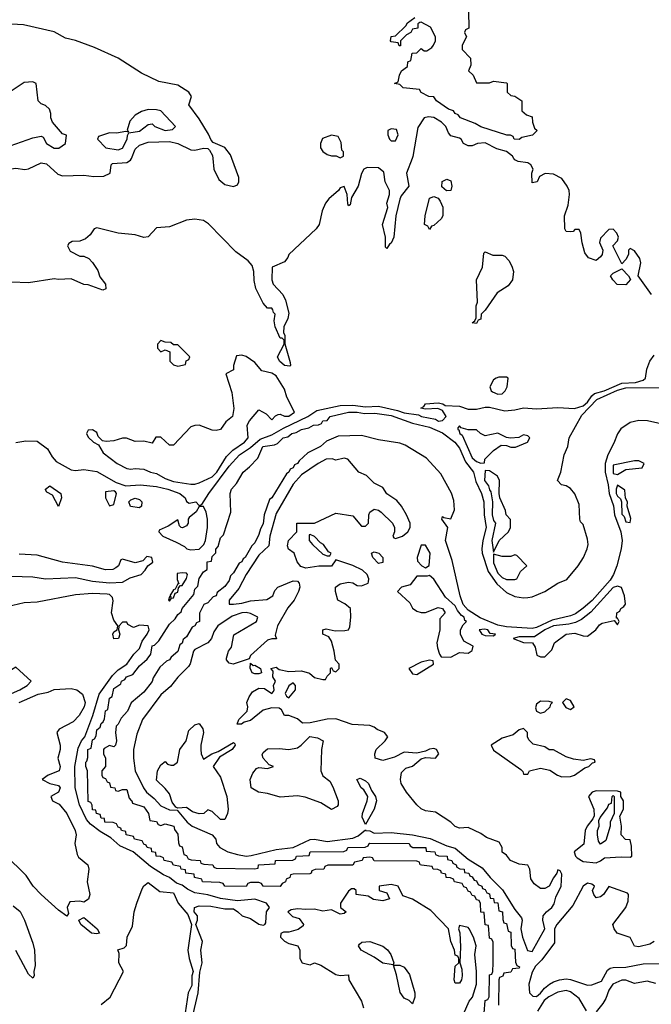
# Model space of a CAD drawing. Header units: inches. Extents: x 2348341 to 2479810, y 460419 to 613669.
# Tile 484 of 656: x 2404249 to 2407209, y 546036 to 550650. Entities that reach past the tile are written whole.
import ezdxf

# ---------------------------------------------------------------- set-up
doc = ezdxf.new("R2010")
doc.units = ezdxf.units.IN
doc.header["$MEASUREMENT"] = 0
doc.layers.add('C4504', color=7, linetype='Continuous')
doc.layers.add('C4505', color=7, linetype='Continuous')

msp = doc.modelspace()

# ---------------------------------------------------------------- linework, layer by layer
at = {"layer": 'C4504', "color": 2}
for points, elevation in [([(2403751, 550000), (2403785.9, 549965.9), (2403890, 549886), (2403935.8, 549875.8), (2404030.4, 549870.4), (2404060.9, 549879.1), (2404146, 549930), (2404197.2, 549950), (2404230, 549954.7), (2404272.3, 549947.7), (2404290, 549951.4), (2404350, 549979.5), (2404374.2, 549974.2), (2404426.6, 549926.6), (2404450, 549917.7), (2404550, 549920.5), (2404595.6, 549915.6), (2404643, 549917), (2404673.2, 549930), (2404677.2, 549970), (2404684.2, 549975.8), (2404750, 549981.3), (2404768.3, 549991.7), (2404771.9, 550000)], 26), ([(2406087.6, 550000), (2406062, 549930), (2406072, 549870), (2406036, 549824), (2406030.7, 549809.3), (2406010.8, 549730), (2406002.8, 549630), (2405990, 549602), (2405982, 549598), (2405970, 549578), (2405963.1, 549583.1), (2405963.7, 549630), (2405949.5, 549690), (2405974, 549770), (2405969.2, 549790), (2405982, 549830), (2405982, 549850), (2405962, 549890), (2405955.3, 549935.3), (2405930, 549955.3), (2405876.4, 549956.4), (2405862, 549950), (2405851.1, 549928.9), (2405834.8, 549870), (2405803.6, 549816.4), (2405798, 549782), (2405790, 549778), (2405786.8, 549786.8), (2405784, 549830), (2405770, 549868), (2405750, 549862), (2405742.8, 549850), (2405697.1, 549810), (2405682, 549790), (2405665.8, 549754.2), (2405652, 549690), (2405638.4, 549670), (2405510.7, 549550), (2405505.2, 549534.8), (2405490, 549515.3), (2405431.3, 549490), (2405431, 549430), (2405436, 549410), (2405481.4, 549361.4), (2405494.9, 549334.9), (2405510, 549274), (2405506, 549250), (2405486, 549210), (2405484.7, 549184.7), (2405490.7, 549170), (2405491, 549131), (2405516, 549044), (2405518, 549030), (2405514.4, 549025.6), (2405489.6, 549030), (2405466, 549050), (2405456.9, 549070), (2405488.7, 549130), (2405488, 549148), (2405478, 549158), (2405470, 549158), (2405445.2, 549210), (2405442, 549238), (2405446, 549270), (2405438, 549278), (2405435.3, 549290), (2405430, 549298), (2405410, 549298), (2405390, 549322), (2405355.1, 549390), (2405347.5, 549427.5), (2405345.4, 549470), (2405337.8, 549497.8), (2405320, 549520), (2405261.6, 549561.6), (2405133.7, 549693.7), (2405110, 549708.2), (2405070, 549714.5), (2405030.3, 549709.7), (2404950, 549678.7), (2404890, 549674), (2404850, 549632.7), (2404830, 549629), (2404790, 549640.9), (2404709.6, 549649.6), (2404610, 549674.5), (2404598, 549670), (2404578.8, 549641.2), (2404557.1, 549622.9), (2404530, 549612.7), (2404494, 549610), (2404479.6, 549600.4), (2404472, 549590), (2404485.4, 549565.4), (2404530, 549542), (2404550, 549542), (2404572, 549530), (2404590, 549512), (2404614.8, 549474.8), (2404624.9, 549444.9), (2404651.3, 549410), (2404651.6, 549388.4), (2404638, 549382), (2404570, 549407), (2404549.6, 549409.6), (2404490, 549435.1), (2404430, 549432.7), (2404410, 549436), (2404290, 549417), (2404210, 549420.5)], 26), ([(2405153.9, 550000), (2405159.1, 549950), (2405181.3, 549901.3), (2405210, 549876.9), (2405250, 549867.7), (2405270, 549876.3), (2405276.4, 549890), (2405276, 549910), (2405242.8, 550000)], 26), ([(2407210, 549362), (2407148, 549450), (2407159, 549510), (2407155.3, 549530), (2407130, 549566), (2407110, 549578), (2407102, 549570), (2407102, 549550), (2407090, 549526), (2407070, 549506), (2407028, 549590), (2407050, 549614), (2407055.3, 549630), (2407048, 549650), (2407030, 549668), (2407010, 549666), (2406970, 549626), (2406965.4, 549605.4), (2406982, 549570), (2406978, 549550), (2406970, 549538), (2406950, 549522), (2406914.6, 549534.6), (2406898, 549558), (2406884.7, 549604.7), (2406878, 549650), (2406870, 549666), (2406850, 549666), (2406842, 549658), (2406830, 549655.3), (2406810, 549658), (2406804, 549670), (2406802, 549730), (2406819.3, 549780.7), (2406826, 549830), (2406823.7, 549850), (2406815.1, 549870), (2406790, 549905.2), (2406750, 549926.6), (2406711.1, 549928.9), (2406684.7, 549915.3), (2406674, 549890), (2406650, 549886), (2406648.7, 549930), (2406655.3, 549950), (2406644, 549970), (2406630, 549979.3), (2406585.2, 549985.2), (2406570, 549993.2), (2406565.1, 550000)], 26), ([(2404230, 548668), (2404276.7, 548676.7), (2404330, 548674.9), (2404379.6, 548639.6), (2404401.2, 548601.2), (2404420.1, 548580.1), (2404490, 548540.9), (2404510, 548537.4), (2404550, 548542), (2404610, 548533.4), (2404700.4, 548480.4), (2404745.8, 548465.8), (2404814, 548470), (2404890, 548463.1), (2404942.8, 548450), (2404999.1, 548430), (2405024.9, 548410), (2405030, 548392), (2405043.6, 548383.6), (2405074, 548390), (2405090, 548374), (2405102, 548378), (2405134.5, 548430), (2405230, 548557.4), (2405278.9, 548610), (2405330, 548644.9), (2405375.8, 548684.2), (2405430, 548704.3), (2405484.5, 548735.5), (2405598.4, 548790), (2405641.4, 548818.6), (2405750, 548841.4), (2405810, 548844), (2405870, 548835.5), (2405930, 548839), (2406018.9, 548818.9), (2406050, 548807.2), (2406118.5, 548798.5), (2406132, 548790), (2406197.5, 548777.5), (2406211.4, 548768.6), (2406230, 548772), (2406248, 548790), (2406230, 548818), (2406208.4, 548828.4), (2406150, 548824), (2406129, 548830), (2406143.1, 548836.9), (2406150, 548850.4), (2406210, 548854.8), (2406232, 548850), (2406242, 548842), (2406310, 548839.5), (2406350, 548824.9), (2406390, 548824.9), (2406430, 548834), (2406450, 548833.7), (2406522.7, 548817.3), (2406570, 548821), (2406610, 548830.4), (2406670, 548826.8), (2406770, 548831.8), (2406848.3, 548828.3), (2406890, 548839.7), (2406910, 548857.3), (2406930, 548887.7), (2406942.4, 548897.6), (2406987.3, 548910), (2407070, 548946.8), (2407135.3, 548950), (2407170, 548960.3), (2407181.6, 548970), (2407187.6, 549012.4), (2407201.6, 549050), (2407222.5, 549077.5)], 26), ([(2406426, 545994), (2406430, 546054), (2406442, 546058), (2406448.4, 546071.6), (2406450, 546174), (2406462, 546178), (2406466, 546190), (2406468, 546230), (2406467.3, 546327.3), (2406462, 546342), (2406450, 546346), (2406446, 546406), (2406430, 546408), (2406426, 546466), (2406410, 546468), (2406408, 546508), (2406402, 546522), (2406390, 546526), (2406382, 546542), (2406370, 546546), (2406362, 546562), (2406350, 546566), (2406342, 546582), (2406330, 546586), (2406322, 546602), (2406286, 546610), (2406282, 546622), (2406268.4, 546628.4), (2406248, 546630), (2406246, 546646), (2406226, 546650), (2406222, 546662), (2406208, 546668), (2406186, 546670), (2406182, 546682), (2406132, 546688), (2406126, 546690), (2406122, 546702), (2406110, 546706), (2405910, 546708.7), (2405902, 546722), (2405890, 546726), (2405858, 546722), (2405854, 546710), (2405818, 546702), (2405810, 546688.7), (2405692.7, 546687.3), (2405678, 546682), (2405674, 546670), (2405632.7, 546667.3), (2405618, 546662), (2405614, 546650), (2405608, 546648), (2405530, 546646), (2405518, 546642), (2405514, 546630), (2405498, 546622), (2405494, 546610), (2405478, 546602), (2405470, 546588), (2405390, 546589), (2405382, 546602), (2405370, 546606), (2405330, 546606), (2405318, 546602), (2405310, 546588.7), (2405210, 546589.2), (2405202, 546602), (2405187.3, 546607.3), (2405106, 546610), (2405102, 546622), (2405068, 546630), (2405066, 546646), (2405028, 546650), (2405026, 546666), (2405006, 546670), (2405002, 546682), (2404970, 546688), (2404962, 546702), (2404926, 546710), (2404922, 546722), (2404908.7, 546728.7), (2404888.7, 546730), (2404887.3, 546747.3), (2404868, 546750), (2404866, 546766), (2404846, 546770), (2404842, 546782), (2404830, 546786), (2404822, 546802), (2404786, 546810), (2404782, 546822), (2404748, 546830), (2404746, 546846), (2404726, 546850), (2404722, 546862), (2404710, 546866), (2404702, 546882), (2404687.3, 546887.3), (2404648, 546890), (2404646, 546906), (2404630, 546908), (2404626, 546926), (2404608, 546930), (2404606, 546946), (2404590, 546948), (2404588.4, 546968.4), (2404582, 546982), (2404570, 546986), (2404566, 547130), (2404558, 547150), (2404558, 547170), (2404564, 547176), (2404567.2, 547192.8), (2404568.3, 547230), (2404583.1, 547236.9), (2404590, 547276), (2404599.3, 547280.7), (2404606.6, 547293.4), (2404610, 547322), (2404625.6, 547334.4), (2404630, 547351.3), (2404640.4, 547359.6), (2404646.3, 547373.7), (2404650, 547411), (2404662, 547418), (2404669.7, 547470), (2404682, 547478), (2404690, 547516), (2404722, 547538), (2404725.2, 547550), (2404742, 547558), (2404749, 547570), (2404779.3, 547580.7), (2404810, 547622), (2404846.6, 547653.4), (2404864, 547676), (2404870, 547716), (2404880.4, 547719.6), (2404900.4, 547739.6), (2404950, 547818), (2404978, 547842), (2404990, 547862), (2405005.2, 547874.8), (2405010, 547891.3), (2405064, 547956), (2405070, 547982), (2405084, 547996), (2405090, 548032), (2405110, 548062), (2405127.3, 548072.7), (2405128, 548110), (2405147.3, 548112.7), (2405150, 548134), (2405168.4, 548151.6), (2405168.4, 548168.4), (2405179, 548181), (2405190, 548222), (2405204, 548236), (2405238, 548342), (2405235.3, 548430), (2405242, 548450), (2405264, 548476), (2405295.3, 548530), (2405326, 548554), (2405364.7, 548595.3), (2405388, 548650), (2405442.7, 548657.3), (2405456.5, 548663.5), (2405484, 548690), (2405504.8, 548695.2), (2405524, 548710), (2405545.1, 548714.9), (2405568.7, 548730), (2405603.1, 548736.9), (2405626, 548750), (2405649.4, 548750.6), (2405663.1, 548756.9), (2405669, 548770), (2405690, 548771.3), (2405704, 548790), (2405790, 548810.2), (2405830, 548810.2), (2405864, 548804), (2405913.7, 548806.3), (2405990, 548795.8), (2406090, 548759.7), (2406170, 548740.2), (2406230, 548714.4), (2406288.8, 548670), (2406310, 548642), (2406338.6, 548578.6), (2406375.2, 548530), (2406386.2, 548486.2), (2406412.9, 548430), (2406423.2, 548390), (2406425.6, 548330), (2406435.6, 548270), (2406419.3, 548210), (2406414.7, 548170), (2406416.5, 548150), (2406444, 548064), (2406485.5, 548005.5), (2406530, 547966.3), (2406570, 547947.6), (2406610, 547940.9), (2406630, 547942.6), (2406650, 547945.7), (2406710, 547970.3), (2406770, 548008.7), (2406813.7, 548026.3), (2406866.6, 548090), (2406890.7, 548129.3), (2406908.3, 548170), (2406913.3, 548190), (2406910, 548215.3), (2406890, 548284), (2406877.2, 548297.2), (2406873.2, 548310), (2406870, 548378), (2406850, 548428.7), (2406830, 548453.2), (2406810, 548465.2), (2406788, 548470), (2406769.2, 548490), (2406784.5, 548530), (2406800.5, 548610), (2406818, 548650), (2406824.1, 548690), (2406882.8, 548797.2), (2406954, 548870), (2407050, 548913.4), (2407090, 548924.8), (2407270, 548926.8)], 22), ([(2407350, 548734.5), (2407190.8, 548770.8), (2407150, 548771.9), (2407110, 548762), (2407066.7, 548733.3), (2407050.1, 548709.9), (2407033.9, 548666.1), (2407004.7, 548610), (2406992.7, 548570), (2406992.5, 548530), (2407007, 548470), (2407010.9, 548430), (2407031.4, 548371.4), (2407036.3, 548330), (2407066, 548250), (2407072.7, 548210), (2407067.5, 548170), (2407046.5, 548090), (2407031.2, 548050), (2407016.3, 548023.7), (2406931.1, 547928.9), (2406890, 547891.8), (2406853.6, 547866.4), (2406830, 547856.5), (2406743.8, 547836.2), (2406670, 547801.8), (2406650, 547797), (2406530, 547804.6), (2406490, 547812.7), (2406407.4, 547847.4), (2406350, 547882.5), (2406327, 547910), (2406312.4, 547950), (2406275.6, 548115.6), (2406244, 548210), (2406255.3, 548270), (2406227, 548310), (2406230, 548322), (2406236.9, 548316.9), (2406270, 548311), (2406286.6, 548353.4), (2406283.9, 548396.1), (2406271.8, 548431.8), (2406222.2, 548522.2), (2406154.5, 548594.5), (2406055.7, 548655.7), (2406030, 548665.7), (2405930, 548680.5), (2405850, 548702), (2405741.4, 548698.6), (2405686, 548674), (2405658, 548650), (2405599.8, 548620.2), (2405558, 548582), (2405550.8, 548570), (2405536.8, 548563.2), (2405530.6, 548550), (2405516.8, 548543.2), (2405510, 548529.2), (2405498.8, 548521.2), (2405430.6, 548410), (2405418.8, 548401.2), (2405394, 548330), (2405390, 548288), (2405376.8, 548263.2), (2405370, 548238), (2405350, 548198), (2405336.3, 548183.7), (2405304.7, 548130), (2405296.3, 548123.7), (2405290, 548109), (2405276.9, 548103.1), (2405250, 548058), (2405236, 548044), (2405230, 548022), (2405210, 547994), (2405174.8, 547965.2), (2405170, 547949.3), (2405154.8, 547945.2), (2405130, 547918), (2405111.1, 547908.9), (2405091, 547869), (2405090.6, 547830), (2405076.9, 547823.1), (2405070, 547809), (2405056.9, 547803.1), (2405030, 547758), (2405015.3, 547744.7), (2405010, 547728.7), (2404999.6, 547720.4), (2404990, 547688.7), (2404958, 547662), (2404951.3, 547650), (2404936, 547644), (2404904.7, 547615.3), (2404874, 547566), (2404870, 547549), (2404830, 547499), (2404770.7, 547449.3), (2404754, 547410), (2404723.5, 547376.5), (2404710, 547348.7), (2404700.7, 547339.3), (2404698, 547310), (2404702.8, 547270), (2404698, 547250), (2404690, 547242), (2404670, 547248), (2404644.7, 547235.3), (2404642, 547230), (2404642, 547210), (2404651.3, 547190), (2404651.3, 547150), (2404634, 547130), (2404634, 547110), (2404638, 547098), (2404650, 547094), (2404658, 547078), (2404670, 547074), (2404674, 547054), (2404694, 547050), (2404698, 547038), (2404710, 547034), (2404730, 547042), (2404750, 547042), (2404762, 547002), (2404771.1, 546991.1), (2404774, 546990), (2404778, 546978), (2404830, 546962), (2404852, 546930), (2404858, 546898), (2404890, 546892), (2404898, 546878), (2404910, 546874), (2404930, 546882), (2404970.7, 546870), (2404974.8, 546854.8), (2404990, 546834), (2404992.7, 546792.7), (2404998, 546778), (2405010, 546774), (2405018, 546738), (2405030, 546734), (2405038, 546718), (2405052.7, 546712.7), (2405094, 546710), (2405098, 546698), (2405112, 546692), (2405154, 546690), (2405158, 546678), (2405170, 546674), (2405348.9, 546671.1), (2405366, 546674), (2405368, 546690), (2405446, 546694), (2405448, 546710), (2405528.4, 546711.6), (2405542, 546718), (2405546, 546730), (2405606, 546734), (2405610, 546750.4), (2405768, 546752), (2405782, 546758), (2405786, 546770), (2405868, 546772), (2405882, 546778), (2405886, 546790), (2405890, 546790.3), (2406074, 546790), (2406078, 546778), (2406091.1, 546771.1), (2406152, 546770), (2406154, 546754), (2406194, 546750), (2406198, 546738), (2406211.6, 546731.6), (2406252, 546730), (2406254, 546714), (2406274, 546710), (2406278, 546698), (2406294, 546690), (2406298, 546678), (2406311, 546671), (2406332, 546670), (2406334, 546654), (2406354, 546650), (2406358, 546638), (2406370, 546634), (2406378, 546618), (2406390, 546614), (2406398, 546598), (2406414, 546590), (2406418, 546578), (2406430, 546574), (2406438, 546558), (2406450, 546554), (2406454, 546534), (2406470, 546532), (2406472.7, 546512.7), (2406490, 546511.3), (2406494, 546474), (2406511, 546470), (2406512.7, 546432.7), (2406518, 546418), (2406530, 546414), (2406538, 546378), (2406550, 546374), (2406552, 546312), (2406558, 546298), (2406570, 546294), (2406572.7, 546232.7), (2406578, 546218), (2406591.1, 546211.1), (2406590, 546206), (2406558, 546202), (2406550, 546186), (2406518, 546182), (2406512.7, 546167.3), (2406498, 546162), (2406494, 546150), (2406492.7, 546032.7)], 22), ([(2404210, 548042), (2404310, 548038.4), (2404370, 548030.4), (2404510, 548036.3), (2404590, 548018), (2404670, 548010.6), (2404730, 548014), (2404766.3, 548033.7), (2404817.2, 548050), (2404837.2, 548070), (2404848.9, 548091.1), (2404872.7, 548107.3), (2404868, 548130), (2404845.2, 548134.8), (2404826.4, 548113.6), (2404790, 548105.2), (2404730, 548122), (2404722, 548118), (2404711.3, 548090), (2404699.3, 548080.7), (2404685.8, 548074.2), (2404650, 548071.8), (2404590, 548089.6), (2404450, 548107.3), (2404330, 548140.9), (2404246, 548146)], 26), ([(2405057.2, 545970), (2405085.2, 546090), (2405093.2, 546186.8), (2405104, 546230), (2405098, 546290), (2405106, 546330), (2405074, 546410), (2405082, 546430), (2405082, 546450), (2405066, 546470), (2405068, 546490), (2405090, 546497.3), (2405144.8, 546495.2), (2405210, 546484), (2405250, 546482.8), (2405271, 546470), (2405290.6, 546450.6), (2405330, 546437.3), (2405370, 546411), (2405390, 546406.8), (2405398, 546410), (2405402, 546418), (2405406, 546470), (2405419, 546490), (2405405.2, 546510), (2405350, 546528.2), (2405270, 546520.5), (2405190, 546532.3), (2405130, 546549.6), (2405070, 546557.7), (2405034.8, 546574.8), (2405010, 546593.7), (2404983.1, 546603.1), (2404951.5, 546630), (2404922.2, 546642.2), (2404862, 546682), (2404779.7, 546750), (2404718.2, 546778.2), (2404675.5, 546815.5), (2404625.3, 546845.3), (2404580.2, 546880.2), (2404561.3, 546901.3), (2404528.9, 546970), (2404508.3, 547050), (2404506.4, 547150), (2404523.4, 547236.6), (2404538.7, 547270), (2404553.8, 547290), (2404592, 547390), (2404621.6, 547490), (2404683.1, 547576.9), (2404710, 547603.1), (2404750, 547630.4), (2404783.3, 547676.7), (2404810, 547703.8), (2404822.5, 547737.5), (2404846.6, 547770), (2404855.6, 547790), (2404850, 547808.7), (2404810, 547812.7), (2404782, 547802), (2404755.3, 547815.3), (2404750, 547826), (2404730, 547826), (2404712.7, 547807.3), (2404712, 547790), (2404718, 547770), (2404711.3, 547750), (2404690, 547748.7), (2404685.2, 547770), (2404690, 547782), (2404706, 547790), (2404708, 547810), (2404690, 547835.3), (2404678.4, 547870), (2404687.2, 547927.2), (2404682.9, 547942.9), (2404670, 547956), (2404658.4, 547958.4), (2404590, 547961.6), (2404510, 547954), (2404330, 547919.6), (2404270, 547917), (2404190, 547898.7)], 26), ([(2404246, 547450), (2404335.3, 547490), (2404382, 547498), (2404410, 547510.4), (2404490, 547515.8), (2404516, 547510), (2404542.8, 547490), (2404556, 547450), (2404551, 547430), (2404527.7, 547390), (2404499.9, 547360.1), (2404434.4, 547325.6), (2404422.8, 547310), (2404438, 547250), (2404438, 547230), (2404426.8, 547190), (2404438, 547150), (2404433.4, 547130), (2404382, 547110), (2404354, 547090), (2404390, 547071.3), (2404430, 547061), (2404438.8, 547050), (2404430.7, 547029.3), (2404394, 547010), (2404402, 546990), (2404433.2, 546973.2), (2404470.2, 546930.2), (2404508, 546850), (2404513, 546830), (2404507.7, 546790), (2404517.5, 546737.5), (2404524.7, 546724.7), (2404567.7, 546690), (2404573.4, 546670), (2404564.9, 546610), (2404577.3, 546550), (2404570.7, 546529.3), (2404550, 546515.3), (2404530, 546519), (2404484, 546516), (2404471.3, 546490), (2404478, 546462), (2404470, 546449), (2404430, 546477.2), (2404349.8, 546549.8), (2404312.3, 546590), (2404279.1, 546639.1), (2404178.7, 546738.7)], 26), ([(2404630, 546034.9), (2404672, 546070), (2404735.1, 546190), (2404713.2, 546230), (2404714.6, 546274.6), (2404708.7, 546291.3), (2404739, 546301), (2404749, 546311), (2404752.3, 546350), (2404777.2, 546402.8), (2404785.1, 546470), (2404797, 546510), (2404822.4, 546577.6), (2404830, 546591.3), (2404850, 546606.8), (2404904.9, 546564.9), (2404970, 546558), (2404990.8, 546510), (2405036.9, 546456.9), (2405054, 546410), (2405037.3, 546290), (2405042.8, 546250), (2405061, 546190), (2405056, 546170), (2405055.3, 546124.7), (2405038.8, 546090), (2405024, 545996)], 26), ([(2406329.4, 545990), (2406355.6, 546050), (2406370.7, 546069.3), (2406389.6, 546130), (2406389.5, 546189.5), (2406382, 546270), (2406387.3, 546310), (2406375.6, 546350), (2406355.3, 546390), (2406350, 546395.3), (2406310, 546406), (2406304.7, 546390), (2406311.3, 546371.3), (2406315.2, 546304.8), (2406310.8, 546230), (2406320.7, 546200.7), (2406322.8, 546170), (2406318.8, 546150), (2406310, 546135.3), (2406290, 546135.3), (2406285.1, 546150), (2406290, 546214), (2406306, 546230), (2406306, 546250), (2406302, 546262), (2406290, 546266), (2406286, 546290), (2406269.3, 546330.7), (2406259, 546390), (2406175.1, 546475.1), (2406090, 546529.3), (2406044.7, 546544.7), (2406022, 546590), (2405990, 546598), (2405934, 546590), (2405934, 546570), (2405970, 546558), (2405982, 546530), (2405950, 546520.9), (2405906.8, 546526.8), (2405882, 546542), (2405826, 546550), (2405826, 546570), (2405816.4, 546576.4), (2405803.6, 546576.4), (2405790, 546566), (2405752, 546510), (2405752, 546490), (2405778, 546470), (2405770, 546462), (2405750, 546459), (2405710, 546479), (2405670, 546473.2), (2405630, 546482), (2405590, 546479.5), (2405550, 546483.7), (2405521.1, 546478.9), (2405506, 546470), (2405527.9, 546447.9), (2405558, 546438), (2405578, 546410), (2405576.9, 546403.1), (2405554, 546386), (2405510, 546374), (2405485.4, 546374.6), (2405472, 546368), (2405471.3, 546350), (2405490, 546331.3), (2405510, 546321), (2405552, 546310), (2405561, 546290), (2405561, 546250), (2405572, 546230), (2405610, 546221), (2405630.9, 546230.9), (2405659.8, 546219.8), (2405730, 546176), (2405750, 546171.3), (2405790, 546174), (2405791.3, 546150), (2405850.9, 546050.9), (2405859.8, 546019.8)], 26), ([(2407222, 546330), (2407202, 546318), (2407150, 546306), (2407130, 546309.2), (2407109.3, 546349.3), (2407048.7, 546370), (2407034, 546390), (2407029.3, 546409.3), (2407089, 546490), (2407100.4, 546519.6), (2407102, 546550), (2407096.5, 546556.5), (2407010, 546588), (2406984.7, 546550), (2406970, 546539), (2406950, 546535.3), (2406939, 546550), (2406934, 546570), (2406942, 546590), (2406930, 546599), (2406910, 546604), (2406890, 546589), (2406840.6, 546499.4), (2406766.4, 546410), (2406755.8, 546390), (2406755.8, 546324.2), (2406696.3, 546243.7), (2406665.7, 546214.3), (2406650, 546187.3), (2406635.2, 546130), (2406637.4, 546090), (2406653.5, 546073.5), (2406670, 546073.1), (2406690, 546088), (2406708.4, 546111.6), (2406731.5, 546130), (2406750, 546141.3), (2406779, 546150), (2406810, 546154.9), (2406830, 546152.9), (2406910, 546125.2), (2406930, 546126.9), (2406975.5, 546144.5), (2407003.9, 546196.1), (2407015.4, 546204.6), (2407030, 546208.8), (2407089.6, 546210.4), (2407170, 546225.7), (2407250, 546226.7)], 26), ([(2404217.5, 546497.5), (2404250.4, 546470.4), (2404270.4, 546430.4), (2404310, 546322), (2404317.3, 546290), (2404321.4, 546218.6), (2404314.8, 546190), (2404316, 546170), (2404310, 546158), (2404290, 546178), (2404230, 546288.7)], 26), ([(2407230, 546133.6), (2407190, 546145.1), (2407130, 546133.3), (2407089.6, 546149.6), (2407070, 546149.6), (2407029, 546131), (2407010, 546102.7), (2406996.3, 546063.7), (2406980.9, 546039.1), (2406950, 546001.2)], 26), ([(2406904.7, 546004.7), (2406870, 546063.6), (2406830, 546095.1), (2406810, 546100.4), (2406770, 546093.5), (2406729, 546071), (2406706.4, 546053.6), (2406675.6, 546004.4)], 26)]:
    msp.add_lwpolyline(points, dxfattribs=dict(at, elevation=elevation))
for points, elevation in [([(2406248.4, 549848.4), (2406227.3, 549867.3), (2406228.9, 549891.1), (2406250, 549902), (2406270, 549894), (2406274, 549870), (2406270, 549848.7)], 26), ([(2406170, 549666), (2406162, 549682), (2406146, 549690), (2406149, 549730), (2406170, 549814), (2406190, 549822), (2406210, 549814), (2406219.6, 549799.6), (2406231.1, 549771.1), (2406231.3, 549730), (2406223.6, 549716.4), (2406190, 549686), (2406178, 549682)], 26), ([(2406466.8, 549546.8), (2406510, 549546.8), (2406522, 549542), (2406541, 549521), (2406554.4, 549494.4), (2406562.8, 549470), (2406558.8, 549430), (2406538, 549402), (2406486, 549370), (2406430, 549288), (2406412, 549270), (2406410, 549246), (2406398, 549242), (2406390, 549226), (2406368.7, 549230), (2406382, 549238), (2406387.3, 549252.7), (2406388.7, 549308.7), (2406394, 549326), (2406389.4, 549430), (2406417, 549490), (2406424, 549556), (2406430, 549562)], 26), ([(2407090, 549408), (2407049.1, 549409.1), (2407028, 549430), (2407018, 549450), (2407030, 549462), (2407070, 549482), (2407102, 549450), (2407111.6, 549431.6)], 26), ([(2404910, 549146), (2404894, 549130), (2404894, 549110), (2404910, 549094), (2404930, 549102), (2404952.7, 549092.7), (2404952, 549050), (2404970, 549032), (2404990, 549026.8), (2405026, 549034), (2405028.4, 549051.6), (2405042, 549058), (2405046, 549070), (2404990, 549126), (2404970, 549126), (2404956.4, 549136.4), (2404930, 549138)], 30), ([(2405290, 549078), (2405264.9, 549075.1), (2405251, 549030), (2405251, 549009), (2405214, 548990), (2405242.8, 548902.8), (2405252.4, 548827.6), (2405246, 548790), (2405215.3, 548764.7), (2405190, 548728.7), (2405170, 548724), (2405150, 548726), (2405090, 548749), (2405070, 548748.7), (2405050, 548742), (2404970, 548655.3), (2404950, 548655.3), (2404910, 548694), (2404886.4, 548693.6), (2404870, 548666), (2404830, 548674), (2404790, 548673.2), (2404749.4, 548689.4), (2404730, 548689.4), (2404690, 548676), (2404653.6, 548673.6), (2404636.4, 548676.4), (2404616.4, 548696.4), (2404610, 548715.3), (2404590, 548728), (2404570, 548726), (2404562, 548710), (2404570, 548694), (2404594, 548670), (2404618, 548658), (2404639.6, 548619.6), (2404704.7, 548570), (2404750, 548547.3), (2404770, 548542.8), (2404790, 548547.3), (2404830, 548544), (2404862, 548530), (2404890, 548523.8), (2404930, 548499.5), (2404970, 548486.3), (2405050, 548473), (2405070, 548473), (2405090, 548479.3), (2405150, 548507.6), (2405171.8, 548530), (2405217.2, 548602.8), (2405247.4, 548632.6), (2405301.6, 548670), (2405319.5, 548690), (2405314, 548750), (2405325.2, 548770), (2405370, 548822), (2405403.6, 548803.6), (2405430, 548774), (2405447.3, 548792.7), (2405460.4, 548799.6), (2405470, 548802), (2405490, 548792), (2405510, 548791.3), (2405536, 548810), (2405501.1, 548881.1), (2405490, 548919), (2405450, 548981.2), (2405430, 548992.7), (2405384, 549004), (2405350, 549044), (2405310, 549072)], 30), ([(2406530, 548975.3), (2406494.6, 548974.6), (2406482, 548970), (2406470, 548962), (2406451.3, 548930), (2406458, 548910), (2406465.2, 548905.2), (2406490, 548894.8), (2406510, 548896), (2406524, 548910), (2406534, 548930), (2406538, 548970)], 30), ([(2406310, 548746), (2406302, 548738), (2406302, 548730), (2406307.1, 548727.1), (2406312, 548710), (2406322.8, 548702.8), (2406370, 548597.1), (2406390, 548579.3), (2406410, 548571.3), (2406427.3, 548572.7), (2406428.7, 548590), (2406469.6, 548630.4), (2406504.5, 548655.5), (2406530, 548654.8), (2406550, 548646), (2406572.9, 548647.1), (2406628.7, 548670), (2406639, 548690), (2406630, 548699), (2406610, 548704), (2406587.5, 548692.5), (2406549.2, 548689.2), (2406530, 548692.7), (2406490, 548712.7), (2406430, 548699), (2406408, 548710), (2406390, 548728), (2406350, 548728), (2406318, 548738)], 26), ([(2405770, 548595.3), (2405730, 548586), (2405712.7, 548592.7), (2405684.7, 548590), (2405646.8, 548570), (2405570, 548517.4), (2405530, 548473.3), (2405450, 548335.1), (2405420.8, 548230), (2405416.1, 548183.9), (2405370, 548140.5), (2405310, 548049.5), (2405275.5, 547984.5), (2405230.6, 547930), (2405231.1, 547911.1), (2405250.5, 547910.5), (2405290, 547915.3), (2405330, 547926.7), (2405406.8, 547933.2), (2405435.3, 547950), (2405444.7, 547975.3), (2405458, 547990), (2405530, 548021), (2405550, 548018), (2405558, 548010), (2405561, 547990), (2405554.8, 547970), (2405534.8, 547930), (2405506, 547894), (2405457.3, 547810), (2405445.4, 547765.4), (2405451.6, 547748.4), (2405430, 547749.2), (2405410, 547742.7), (2405330.8, 547670), (2405324.7, 547655.3), (2405249.1, 547629.1), (2405230, 547634), (2405217.2, 547650), (2405217.2, 547657.2), (2405226.6, 547690), (2405240.9, 547710), (2405252.3, 547767.7), (2405359, 547830), (2405364, 547850), (2405330, 547867.3), (2405310, 547872.3), (2405290, 547869.6), (2405244.7, 547855.3), (2405177.3, 547810), (2405158.8, 547781.2), (2405146.8, 547750), (2405130, 547729.2), (2405070, 547699.3), (2405063, 547690), (2405048.3, 547631.7), (2405040.4, 547619.6), (2404990, 547569.2), (2404954.7, 547525.3), (2404910, 547486), (2404824.9, 547370), (2404798, 547302), (2404782.4, 547230), (2404781.3, 547190), (2404790.5, 547130), (2404828.5, 547050), (2404842.4, 547030), (2404879.6, 546999.6), (2404910, 546966.7), (2404950, 546946.7), (2404986, 546946), (2405033.4, 546890), (2405057.3, 546870), (2405150.7, 546830), (2405168, 546810), (2405170.7, 546790), (2405186, 546770), (2405224.7, 546750), (2405270, 546738.7), (2405310, 546730.3), (2405332.8, 546732.8), (2405450, 546761.2), (2405530, 546771), (2405610, 546807.9), (2405630, 546809.2), (2405690, 546798.2), (2405810, 546814.3), (2405834.6, 546825.4), (2405870, 546854), (2405871.1, 546851.1), (2405890, 546848.9), (2405910, 546838.2), (2405990, 546841.5), (2406090.1, 546830.1), (2406172.5, 546812.5), (2406250, 546778.4), (2406290, 546767.1), (2406350, 546715.5), (2406416.2, 546676.2), (2406454.3, 546630), (2406511.9, 546571.9), (2406570, 546479.5), (2406600.9, 546440.9), (2406603.7, 546430), (2406597.2, 546390), (2406605.6, 546350), (2406628.6, 546288.6), (2406650, 546283.1), (2406709.6, 546390), (2406700.5, 546430), (2406701.6, 546450), (2406717.6, 546470), (2406742.4, 546490), (2406753.3, 546506.7), (2406761.3, 546538.7), (2406786.6, 546590), (2406790, 546646), (2406782, 546662), (2406770, 546666), (2406766, 546650), (2406750, 546628.7), (2406730.5, 546589.5), (2406710, 546578), (2406690, 546578), (2406660.5, 546600.5), (2406644.1, 546624.1), (2406639, 546670), (2406630, 546688), (2406590, 546692.7), (2406549, 546710), (2406530, 546735.3), (2406509.5, 546749.5), (2406509.3, 546770), (2406495.6, 546795.6), (2406437.2, 546817.2), (2406410, 546837), (2406350, 546864), (2406310, 546862), (2406290, 546869), (2406269.2, 546889.2), (2406197, 546937), (2406150, 546942.9), (2406130, 546952), (2406109.4, 546970), (2406060.9, 547030), (2406036, 547070), (2406033.2, 547090), (2406038, 547122), (2406058, 547142), (2406090, 547151.3), (2406130, 547186.8), (2406150, 547192), (2406198, 547190), (2406212.7, 547210), (2406202, 547230), (2406190, 547234), (2406170, 547232), (2406150, 547222), (2406110, 547213.2), (2406050, 547218), (2406005.2, 547194.8), (2405950, 547178), (2405915.3, 547190), (2405913.2, 547210), (2405919, 547230), (2405961.2, 547270), (2405974, 547290), (2405958, 547310), (2405924, 547324), (2405910, 547335.3), (2405890, 547342), (2405806.8, 547346.8), (2405730, 547374), (2405690, 547372.3), (2405610, 547355.1), (2405574, 547354), (2405550, 547373.2), (2405510, 547389), (2405489, 547389), (2405476, 547416), (2405464, 547424), (2405430, 547425.2), (2405390, 547414.5), (2405330, 547365.2), (2405301.4, 547358.6), (2405288.4, 547348.4), (2405268.4, 547348.4), (2405275.3, 547370), (2405314, 547410), (2405317.2, 547430), (2405313.2, 547450), (2405323.7, 547476.3), (2405340.1, 547499.9), (2405370, 547518), (2405396, 547516), (2405430, 547492), (2405438, 547502), (2405442, 547510), (2405438, 547530), (2405448, 547550), (2405435.3, 547570), (2405436.4, 547596.4), (2405426, 547610), (2405450, 547616), (2405465.4, 547605.4), (2405510, 547594.8), (2405570, 547599.1), (2405607.5, 547587.5), (2405630, 547566.8), (2405670, 547558), (2405682, 547558), (2405690, 547574), (2405706, 547590), (2405706, 547610), (2405710, 547614), (2405718, 547598), (2405730, 547594), (2405746, 547610), (2405746, 547630), (2405728, 547648), (2405722.7, 547690), (2405710, 547738), (2405697.2, 547757.2), (2405668.9, 547771.1), (2405669.1, 547790.9), (2405684.7, 547795.3), (2405726.4, 547786.4), (2405772, 547788), (2405789, 547791), (2405796, 547804), (2405801.2, 547850), (2405799, 547890), (2405772.3, 547912.3), (2405739, 547930), (2405729.2, 547970), (2405729, 547990), (2405750, 548006.8), (2405766, 548010), (2405790, 548013.4), (2405810, 548010.7), (2405830, 547998.8), (2405850, 547997.3), (2405882, 548010), (2405884, 548016), (2405885.2, 548030), (2405877, 548050), (2405856, 548070), (2405810, 548091.5), (2405730, 548118), (2405710, 548089.3), (2405650, 548089.3), (2405590, 548079.3), (2405567, 548087), (2405549, 548110), (2405535.3, 548150), (2405508.7, 548168.7), (2405504, 548184), (2405509.2, 548210), (2405548, 548250), (2405548, 548290), (2405630, 548291.3), (2405730, 548338), (2405810, 548324.7), (2405850, 548276), (2405870, 548276), (2405884, 548290), (2405885.2, 548330), (2405890, 548342), (2405910, 548356), (2405930, 548351), (2405942.5, 548342.5), (2405996, 548290), (2406006, 548270), (2406006, 548250), (2405998, 548230), (2406002, 548222), (2406010, 548218), (2406042, 548230), (2406068, 548250), (2406078, 548270), (2406078, 548290), (2406062, 548330), (2406038, 548370), (2406016.5, 548396.5), (2405970, 548428.7), (2405950, 548458), (2405910, 548478), (2405873.6, 548513.6), (2405838, 548530), (2405786, 548590)], 26), ([(2407150, 548582), (2407130, 548582), (2407030, 548562), (2407030, 548524), (2407050, 548518), (2407090, 548542), (2407166, 548550), (2407175.3, 548570)], 26), ([(2406430, 548538), (2406426.5, 548490), (2406445.1, 548465.1), (2406450, 548446), (2406457.5, 548437.5), (2406464.9, 548390), (2406463.2, 548330), (2406470, 548302.8), (2406479.1, 548290), (2406462, 548210), (2406470, 548154), (2406495.3, 548210), (2406539, 548250), (2406549, 548270), (2406548.4, 548308.4), (2406529, 548329), (2406525.2, 548350), (2406499, 548410), (2406495.3, 548430), (2406498, 548490), (2406488, 548510), (2406450, 548535.3)], 26), ([(2404430, 548368.7), (2404402, 548422), (2404376.4, 548436.4), (2404370, 548446), (2404369.5, 548450.5), (2404390, 548464.7), (2404441, 548430), (2404444.7, 548410)], 22), ([(2404690, 548442), (2404650, 548438), (2404651, 548410), (2404670, 548371.3), (2404690, 548378), (2404702, 548430), (2404697.2, 548437.2)], 26), ([(2407050, 548469.2), (2407044.4, 548450), (2407044.9, 548430), (2407050, 548416.3), (2407064.9, 548404.9), (2407068.8, 548390), (2407070, 548332), (2407082, 548322), (2407090, 548296), (2407110, 548294), (2407112.9, 548312.9), (2407095.3, 548370), (2407098, 548390), (2407088.4, 548408.4), (2407084.7, 548444.7)], 26), ([(2404810, 548362.7), (2404768.2, 548368.2), (2404760.7, 548390), (2404770, 548400.5), (2404790, 548407.7), (2404810, 548400.7), (2404820.7, 548390), (2404818.8, 548370)], 22), ([(2405110, 548368), (2405090, 548368), (2405075.9, 548344.1), (2405042.8, 548317.2), (2405038, 548310), (2405038, 548290), (2405030, 548278), (2405011.6, 548268.4), (2405006, 548270), (2404998, 548278), (2404990, 548306), (2404943.8, 548276.2), (2404902.8, 548257.2), (2404901, 548250), (2404918.8, 548230), (2404982, 548202), (2405020.9, 548180.9), (2405031.3, 548170), (2405050, 548166.3), (2405090, 548169), (2405111.1, 548190), (2405118.9, 548210), (2405129, 548270), (2405129.2, 548310), (2405122, 548342)], 26), ([(2405610, 548238), (2405604.7, 548235.3), (2405606, 548210), (2405621, 548190), (2405670, 548144.7), (2405690, 548138), (2405702, 548138), (2405708, 548150), (2405696.5, 548156.5), (2405672.7, 548190), (2405658.6, 548198.6), (2405630, 548228.7)], 26), ([(2405930, 548102), (2405904, 548130), (2405898, 548150), (2405910, 548156), (2405932, 548150), (2405951, 548130), (2405950, 548106)], 22), ([(2406150, 548188), (2406130, 548188), (2406112, 548130), (2406112.7, 548112.7), (2406134, 548090), (2406150, 548082), (2406167.3, 548092.7), (2406172.7, 548150)], 26), ([(2406470, 548146), (2406470, 548104.7), (2406490, 548055.5), (2406510, 548036.3), (2406530, 548026), (2406570, 548026), (2406578, 548030), (2406596.4, 548063.6), (2406626, 548090), (2406579, 548139), (2406570, 548142), (2406550, 548134), (2406510, 548134)], 26), ([(2405010, 548058.4), (2404986, 548054), (2404986.4, 548026.4), (2404994, 548006), (2404990, 548006), (2404978, 547982), (2404970, 547978), (2404952, 547950), (2404958, 547942), (2404950, 547946), (2404946, 547930), (2404950, 547924.7), (2404960.2, 547939.8), (2404970, 547941), (2404978, 547962), (2404990, 547966.8), (2404993.2, 547986.8), (2405002, 547998), (2405010, 547998), (2405030, 548031.3), (2405034.7, 548050), (2405030, 548055.6)], 26), ([(2406170, 548046), (2406158, 548042), (2406110, 548042), (2406078.9, 548001.1), (2406038, 547990), (2406019.1, 547970), (2406077.1, 547917.1), (2406090, 547892), (2406110, 547878), (2406130, 547871.3), (2406150, 547871.3), (2406210, 547896), (2406230.8, 547890.8), (2406242, 547870), (2406218, 547842), (2406217.3, 547790), (2406204, 547730), (2406206.4, 547706.4), (2406216, 547676), (2406224.7, 547664.7), (2406270, 547662.8), (2406310, 547684.7), (2406350, 547682), (2406370, 547694), (2406374, 547714), (2406330, 547738), (2406314, 547770), (2406314, 547790), (2406326.3, 547813.7), (2406342, 547830), (2406335.1, 547835.1), (2406331.8, 547850), (2406318.6, 547858.6), (2406300.8, 547880.8), (2406290, 547903.7), (2406243.9, 547943.9), (2406190, 548028)], 26), ([(2407050, 547995.1), (2407030, 547989.5), (2406925.9, 547874.1), (2406880.9, 547839.1), (2406854.2, 547825.8), (2406822.2, 547817.8), (2406750, 547809.8), (2406710, 547791.4), (2406662, 547758), (2406590, 547758), (2406562, 547750), (2406610, 547730.8), (2406652, 547730), (2406664.7, 547710), (2406671.6, 547671.6), (2406690, 547664.7), (2406710, 547664.7), (2406743.1, 547696.9), (2406755.3, 547730), (2406810, 547770.8), (2406850, 547774.8), (2406890, 547762), (2406910, 547761), (2406948.7, 547790), (2406965.6, 547814.4), (2406978, 547822), (2407034, 547834), (2407050, 547814), (2407058, 547830), (2407050, 547846), (2407046, 547846), (2407048, 547870), (2407062, 547878), (2407066, 547890), (2407080.4, 547899.6), (2407088.4, 547911.6), (2407083.7, 547950), (2407069.2, 547989.2)], 26), ([(2406426.7, 547793.3), (2406402, 547790), (2406414, 547770), (2406430, 547764.7), (2406470, 547762), (2406478, 547770), (2406453.2, 547773.2), (2406442, 547790)], 26), ([(2404230, 547615.3), (2404210, 547604), (2404185.5, 547574.5), (2404151.6, 547508.4), (2404136.4, 547516.4), (2404090, 547528), (2404070, 547526), (2404050, 547535.3), (2403970, 547534), (2403954, 547530), (2403962, 547522), (2403983, 547470), (2404010, 547437.3), (2404030, 547425.5), (2404050, 547422), (2404110, 547425.3), (2404154.5, 547450), (2404174.6, 547485.4), (2404210, 547493), (2404249.2, 547510), (2404284, 547530), (2404302, 547550)], 30), ([(2405343.6, 547623.6), (2405350, 547624.7), (2405378, 547610), (2405382, 547590), (2405370, 547584), (2405350, 547584), (2405338, 547590), (2405329, 547611), (2405330, 547634)], 26), ([(2406170, 547648), (2406130, 547639), (2406072, 547610), (2406090, 547584.7), (2406110, 547582), (2406188, 547630), (2406186, 547646)], 26), ([(2405530, 547542), (2405510, 547528), (2405492.7, 547492.7), (2405499.6, 547479.6), (2405510, 547472), (2405542, 547510), (2405542, 547530)], 26), ([(2406810, 547468), (2406792, 547450), (2406807.5, 547427.5), (2406830, 547418), (2406848, 547430), (2406830, 547459)], 26), ([(2406690, 547457.2), (2406670, 547442), (2406666, 547426), (2406671.3, 547410), (2406690, 547400.7), (2406710, 547406.8), (2406735.3, 547430), (2406738, 547442), (2406746, 547450), (2406730, 547455.3)], 26), ([(2405110, 547184.7), (2405148.7, 547210), (2405179.1, 547220.9), (2405250, 547262), (2405256.9, 547256.9), (2405258, 547250), (2405244.7, 547230), (2405185.2, 547194.8), (2405156, 547150), (2405190, 547101), (2405219.5, 547010), (2405225.3, 546950), (2405223.1, 546930), (2405210, 546901.2), (2405190, 546902.7), (2405150, 546939), (2405130, 546948), (2405112, 546930), (2405090, 546929.3), (2405058.6, 546938.6), (2405030, 546958), (2404990, 546955.3), (2404980.2, 546960.2), (2404963.7, 546983.7), (2404950, 547022), (2404930, 547048), (2404890, 547086), (2404894, 547130), (2404910, 547158), (2404930, 547174), (2404942, 547162), (2404956.9, 547156.9), (2404970, 547156), (2404988.7, 547170), (2404999.3, 547230), (2405029.1, 547270.9), (2405040.9, 547319.1), (2405070, 547346), (2405090, 547351.3), (2405107.5, 547327.5), (2405110.4, 547309.6), (2405097.3, 547250), (2405097.3, 547230), (2405098.8, 547210)], 26), ([(2406610, 547328), (2406590, 547322), (2406560.7, 547299.3), (2406510, 547282.7), (2406458.8, 547250), (2406470, 547226.8), (2406596.8, 547136.8), (2406606.8, 547126.8), (2406610, 547114), (2406630, 547114), (2406638, 547130), (2406690, 547143), (2406732.5, 547132.5), (2406769.1, 547109.1), (2406790, 547102), (2406830, 547103.7), (2406849, 547110), (2406896.6, 547143.4), (2406915.3, 547150), (2406933.2, 547166.8), (2406946, 547170), (2406942, 547182), (2406926, 547186), (2406890, 547179), (2406844.7, 547184.7), (2406810, 547195.3), (2406750, 547228), (2406730, 547228.7), (2406710, 547242), (2406654.6, 547254.6), (2406634.6, 547274.6), (2406628.9, 547288.9), (2406628, 547310)], 26), ([(2405710, 546949.4), (2405660.1, 546980.1), (2405586.8, 547006.8), (2405550, 547013.3), (2405470, 547006.6), (2405410, 547023.7), (2405368, 547030), (2405334, 547050), (2405328.7, 547090), (2405341.5, 547118.5), (2405359, 547141), (2405370, 547146), (2405410, 547141), (2405438, 547150), (2405418, 547158), (2405389.2, 547189.2), (2405385.6, 547205.6), (2405390, 547216), (2405410, 547233.4), (2405464.8, 547235.2), (2405510, 547230.7), (2405550, 547238), (2405568, 547250), (2405608.9, 547291.1), (2405644.9, 547284.9), (2405671.3, 547271.3), (2405663.8, 547230), (2405660.7, 547130), (2405670, 547106), (2405701.4, 547081.4), (2405715.8, 547055.8), (2405740.7, 546990), (2405740.7, 546970), (2405736.4, 546963.6)], 26), ([(2405870, 546878), (2405853.2, 546913.2), (2405855.1, 546930), (2405877.6, 546990), (2405879.6, 547010), (2405861.2, 547041.2), (2405849.7, 547049.7), (2405829.2, 547090), (2405844.1, 547095.9), (2405870, 547083), (2405883, 547070), (2405897.3, 547037.3), (2405915.8, 547010), (2405920.3, 546990), (2405910.2, 546949.8)], 26), ([(2406950, 547036.2), (2406931.3, 547030), (2406914.8, 547010), (2406939.1, 546950), (2406941, 546919), (2406935.3, 546904.7), (2406907.7, 546870), (2406899.1, 546850), (2406893.2, 546786.8), (2406848, 546750), (2406854, 546730), (2406861.7, 546721.7), (2406890, 546704.9), (2406950, 546699.3), (2406970, 546708.2), (2406990, 546722), (2407067.7, 546727.7), (2407110, 546724.7), (2407118, 546730), (2407116.5, 546776.5), (2407110, 546806), (2407088.4, 546808.4), (2407068, 546830), (2407068.7, 546870), (2407062, 546918), (2407078, 546950), (2407078, 546990), (2407066, 547010), (2407066, 547030), (2407050, 547035.3)], 26), ([(2406970, 546786), (2406961.2, 546801.2), (2406957.2, 546830), (2406957.2, 546850), (2406964, 546870), (2406963.1, 546896.9), (2406968.7, 546911.3), (2407003.1, 546956.9), (2407010, 546974), (2407022, 546978), (2407026, 547010), (2407030, 547014), (2407034, 547010), (2407034, 546930), (2407016, 546890), (2407016, 546870), (2406996, 546804)], 26), ([(2404610, 546366), (2404585.2, 546370), (2404535.3, 546410), (2404526, 546430), (2404550, 546442), (2404556.9, 546436.9), (2404611, 546390), (2404622, 546370)], 26), ([(2405999.6, 546220.4), (2405990, 546222), (2405950, 546229.5), (2405910, 546257), (2405849.6, 546289.6), (2405837.2, 546310), (2405841.5, 546318.5), (2405852.9, 546327.1), (2405890, 546330.7), (2405950, 546308), (2405971.8, 546291.8), (2405987.7, 546270), (2406002, 546230)], 26), ([(2406090, 546038), (2406074, 546054), (2406050, 546064), (2406032.1, 546092.1), (2406014.8, 546174.8), (2406000.4, 546219.6), (2406030, 546218.8), (2406050, 546210.8), (2406075.2, 546175.2), (2406100.7, 546090), (2406101, 546070)], 26)]:
    msp.add_lwpolyline(points, close=True, dxfattribs=dict(at, elevation=elevation))
at = {"layer": 'C4505', "color": 2}
for points, elevation in [([(2406352, 550690), (2406354, 550610), (2406338, 550602), (2406334, 550590), (2406342, 550570), (2406322, 550530), (2406322, 550510), (2406362, 550470), (2406363.6, 550436.4), (2406352, 550410), (2406374, 550390), (2406390, 550354), (2406450, 550354), (2406470, 550362), (2406530, 550354), (2406534, 550350), (2406534, 550310), (2406550, 550294), (2406570, 550292), (2406602, 550270), (2406602, 550222), (2406623.6, 550203.6), (2406650, 550194), (2406651.3, 550170), (2406661, 550141), (2406674, 550130), (2406651.6, 550108.4), (2406602, 550098), (2406590, 550088), (2406566, 550090), (2406562, 550102), (2406548.4, 550108.4), (2406531.6, 550108.4), (2406410, 550147), (2406383.2, 550163.2), (2406315.3, 550190), (2406303.2, 550203.2), (2406289, 550210), (2406282, 550222), (2406258, 550230), (2406202, 550270), (2406190, 550288), (2406166, 550290), (2406130, 550308), (2406122, 550322), (2406046, 550330), (2406030, 550346), (2406006, 550350), (2406022, 550358), (2406028, 550390), (2406038, 550410), (2406066, 550430), (2406067.3, 550452.7), (2406082, 550458), (2406087.3, 550492.7), (2406110, 550494), (2406130, 550514), (2406143.6, 550503.6), (2406156.4, 550503.6), (2406180.4, 550519.6), (2406188, 550530), (2406198, 550550), (2406198, 550570), (2406174.6, 550614.6), (2406130, 550638), (2406123.6, 550636.4), (2406114, 550630), (2406114, 550610), (2406090, 550606), (2406082, 550590), (2406061, 550579), (2406034, 550550), (2406032.7, 550527.3), (2406027.3, 550527.3), (2406022, 550542), (2405990, 550546), (2405986, 550550), (2405988.9, 550571.1), (2406010, 550574), (2406059, 550621), (2406065.6, 550634.4), (2406100.4, 550659.6)], 22), ([(2405242.8, 550000), (2405236.6, 550016.6), (2405210, 550051.1), (2405154.9, 550074.9), (2405145.7, 550085.7), (2405133.7, 550113.7), (2405090, 550185.1), (2405042, 550250), (2405054, 550290), (2405042, 550310), (2404990, 550342.7), (2404900.1, 550360.1), (2404819.7, 550399.7), (2404710, 550469.5), (2404599.1, 550519.1), (2404510, 550551.8), (2404463.6, 550563.6), (2404410, 550592.7), (2404266, 550626), (2404210, 550629.4)], 26), ([(2404178, 550050), (2404310, 550096), (2404350, 550104.7), (2404358.8, 550098.8), (2404374.8, 550070), (2404410, 550048.2), (2404431.8, 550048.2), (2404464, 550070), (2404468, 550108), (2404450, 550115.3), (2404402, 550170), (2404394, 550190), (2404395.3, 550210), (2404388, 550230), (2404370, 550248), (2404350, 550255.3), (2404335.3, 550270), (2404326, 550350), (2404310, 550358), (2404270, 550355.3), (2404194.8, 550305.2)], 30), ([(2406565.1, 550000), (2406558, 550010), (2406530, 550032.8), (2406484.2, 550044.2), (2406430, 550073.3), (2406394, 550070), (2406370, 550058), (2406350, 550058), (2406328.9, 550068.9), (2406318, 550090), (2406310, 550095.3), (2406270, 550106), (2406259, 550119), (2406245.2, 550150), (2406225.2, 550170), (2406190, 550191.6), (2406165.2, 550194.8), (2406144.7, 550190), (2406115.3, 550144.7), (2406090.9, 550009.1), (2406087.6, 550000)], 26), ([(2404771.9, 550000), (2404790, 550043), (2404810, 550061.7), (2404850, 550076.5), (2404950, 550079.1), (2404990, 550069.1), (2405050, 550039.6), (2405070, 550039), (2405110, 550047.2), (2405130, 550045.5), (2405138.9, 550038.9), (2405152.6, 550012.6), (2405153.9, 550000)], 26)]:
    msp.add_lwpolyline(points, dxfattribs=dict(at, elevation=elevation))
for points, elevation in [([(2404850, 550228.7), (2404819.8, 550220.2), (2404790, 550202), (2404765.2, 550174.8), (2404752.7, 550132.7), (2404758, 550122), (2404746, 550126), (2404702, 550118), (2404670, 550119), (2404618, 550102), (2404614, 550090), (2404652, 550050), (2404710, 550040.5), (2404730, 550047.7), (2404752.3, 550090), (2404753.6, 550106.4), (2404760.4, 550119.6), (2404810, 550128), (2404850, 550158), (2404870, 550162), (2404882, 550150), (2404930, 550130.7), (2404965.2, 550134.8), (2404979, 550150), (2404910, 550222), (2404890, 550228)], 30), ([(2405710, 550108), (2405667.1, 550092.9), (2405658, 550070), (2405658, 550050), (2405670, 550032), (2405690, 550018), (2405710, 550012), (2405732, 550012), (2405750, 550002), (2405766, 550010), (2405766, 550030), (2405758, 550038), (2405754.6, 550074.6), (2405742, 550102)], 26), ([(2405990, 550138), (2405974, 550130), (2405974, 550110), (2405982, 550090), (2405990, 550082), (2406010, 550082), (2406022, 550110), (2406015.3, 550135.3)], 26)]:
    msp.add_lwpolyline(points, close=True, dxfattribs=dict(at, elevation=elevation))

doc.saveas('drawing.dxf')
